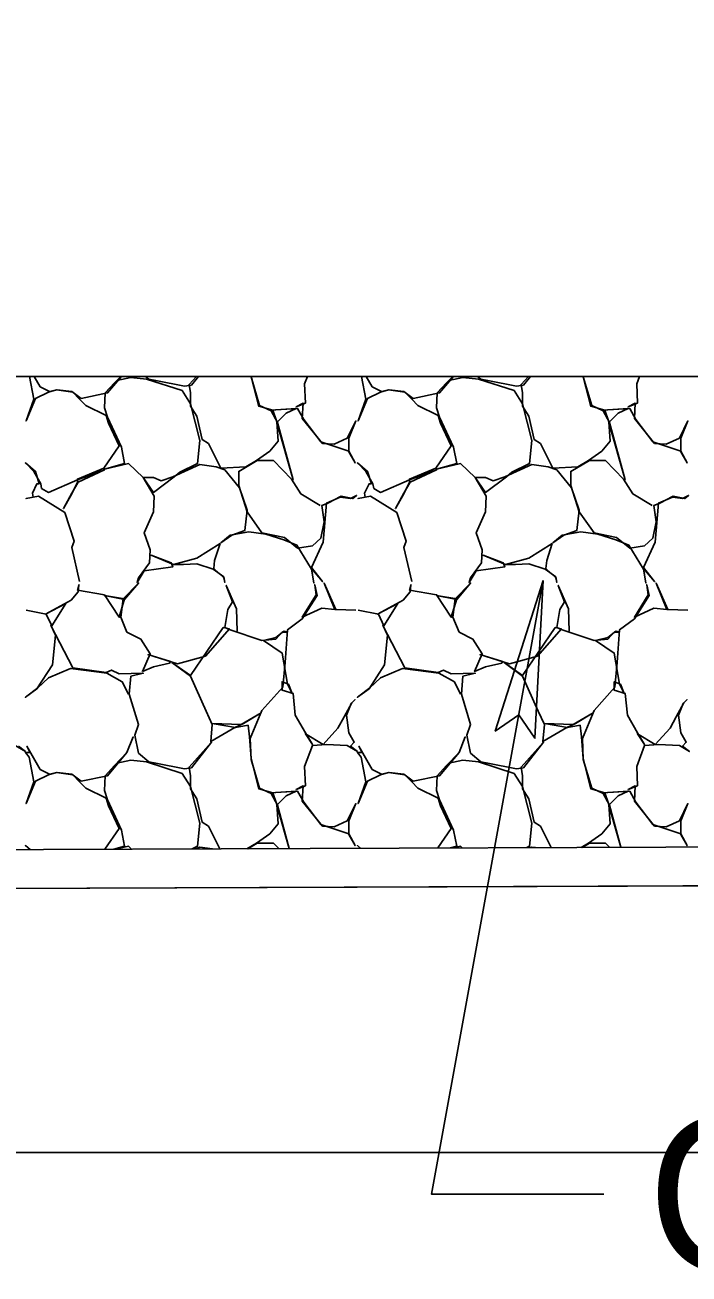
# Model space of a CAD drawing. Extents: x 1574 to 14903, y 7971 to 16537.
# Drawn here: x 12991.29 to 12995.57, y 7999.22 to 8007.26 of the extents above; entities that cross this region are included whole.
import ezdxf

# ---------------------------------------------------------------- set-up
doc = ezdxf.new("R2010")
doc.units = 0
for name, color, linetype in [('DESIGN - EARTHWORK - Shapes', 7, 'Continuous'), ('DESIGN - SHEET - Light Grid', 7, 'Continuous'), ('DESIGN - TRANSPORTATION - Proposed Layout Patterning', 7, 'Continuous'), ('DESIGN - TYPICAL - Finished Grade and Subgrade', 7, 'Continuous'), ('DESIGN - TYPICAL - Slope Tie Text', 7, 'Continuous'), ('SURVEY - GROUND - Bottom of Topsoil Layer', 7, 'Continuous'), ('SURVEY - GROUND - Top of Ground', 7, 'Continuous')]:
    doc.layers.add(name, color=color, linetype=linetype)

msp = doc.modelspace()

# ---------------------------------------------------------------- linework, layer by layer
at = {"layer": 'DESIGN - EARTHWORK - Shapes'}
msp.add_lwpolyline([(12986.2531, 8001.9322), (12997.7158, 8001.9767), (13000, 8001.9815), (13014.059, 8002.0109), (13017.3427, 8003.0032), (13018.7334, 8004.0163), (13020.2447, 8005), (13020.791, 8005.3556), (13021.9769, 8005.9349), (13023.1829, 8006.2217), (13025.2229, 8006.7826), (13026.5188, 8007.139), (13026.5188, 8006.889), (13025.2229, 8006.5326), (13023.1829, 8005.9717), (13021.9769, 8005.6849), (13020.791, 8005.1056), (13018.7334, 8003.7663), (13017.3427, 8002.7532), (13014.059, 8001.7609), (13000, 8001.7315), (12997.7158, 8001.7267), (12986.2531, 8001.6822)], dxfattribs=at)
msp.add_lwpolyline([(12997.7158, 8001.9767), (13000, 8001.9815), (13014.059, 8002.0109), (13017.3427, 8003.0032), (13018.7334, 8004.0163), (13020.2447, 8005), (12969.1991, 8005), (12963.6889, 8002.2374), (12965.0258, 8002.198), (12969.9827, 8002.1315), (12975.3413, 8002.0366), (12976.0765, 8002.0111), (12982.2637, 8001.9334), (12982.7359, 8001.9882), (12983.8675, 8001.9077), (12986.2531, 8001.9322)], close=True, dxfattribs=at)
at = {"layer": 'DESIGN - SHEET - Light Grid'}
msp.add_line((12700, 8000), (13000, 8000), dxfattribs=at)
at = {"layer": 'DESIGN - TRANSPORTATION - Proposed Layout Patterning'}
msp.add_line((13020.2447, 8005), (12969.1991, 8005), dxfattribs=at)
for points in [[(12991.6462, 8003.6779), (12991.5962, 8003.8979), (12991.6112, 8003.9379), (12991.5512, 8004.1229), (12991.3812, 8004.2279), (12991.3012, 8004.2129), (12991.3462, 8004.2229), (12991.3412, 8004.2479), (12991.3712, 8004.3079), (12991.3862, 8004.3079), (12991.3612, 8004.3879), (12991.2962, 8004.4429), (12991.3512, 8004.3879), (12991.3962, 8004.3079), (12991.4012, 8004.2779), (12991.4462, 8004.2529), (12991.6312, 8004.3329), (12991.8062, 8004.3979), (12991.6362, 8004.3179), (12991.5962, 8004.2479), (12991.5412, 8004.1479), (12991.5962, 8004.2429), (12991.6312, 8004.3179), (12991.6312, 8004.3379), (12991.8012, 8004.4079), (12991.9012, 8004.5529), (12991.8312, 8004.6979), (12991.8162, 8004.7479), (12991.6862, 8004.8129), (12991.6462, 8004.8529), (12991.6012, 8004.8979), (12991.4962, 8004.9129), (12991.4462, 8004.8979), (12991.3612, 8004.8579), (12991.3012, 8004.7129), (12991.3512, 8004.8529), (12991.3236, 8005)], [(12991.3532, 8005), (12991.3912, 8004.9329), (12991.4512, 8004.9029), (12991.5012, 8004.9129), (12991.5962, 8004.9029), (12991.6562, 8004.8579), (12991.8262, 8004.8929), (12991.9154, 8005)], [(12991.9108, 8005), (12991.8712, 8004.9579), (12991.8112, 8004.8929), (12991.8062, 8004.7979), (12991.8262, 8004.7379), (12991.9162, 8004.5429), (12991.9362, 8004.4379), (12991.8062, 8004.4029), (12991.9612, 8004.4379), (12992.0562, 8004.3479), (12992.1262, 8004.2279), (12992.1212, 8004.1279), (12992.0612, 8003.9929), (12992.1012, 8003.8829), (12992.0962, 8003.7979), (12992.0262, 8003.7029), (12992.0162, 8003.6729), (12992.0612, 8003.7479), (12992.2462, 8003.7729), (12992.2362, 8003.7979), (12992.1062, 8003.8479), (12992.2512, 8003.7879), (12992.3162, 8003.7879), (12992.4012, 8003.7929), (12992.5062, 8003.7579), (12992.5762, 8003.7079), (12992.5812, 8003.6729), (12992.5762, 8003.7029), (12992.5112, 8003.7629), (12992.5162, 8003.8129), (12992.5512, 8003.9229), (12992.4012, 8003.8279), (12992.2512, 8003.7879)], [(12991.8862, 8004.9729), (12991.9762, 8004.9929), (12992.0762, 8004.9829), (12992.3062, 8004.9079), (12992.3612, 8004.8229), (12992.4212, 8004.5879), (12992.4062, 8004.4379), (12992.2912, 8004.3829), (12992.2562, 8004.3529), (12992.1212, 8004.2529), (12992.0562, 8004.3479), (12992.1212, 8004.3479), (12992.1712, 8004.3279), (12992.2462, 8004.3529), (12992.4212, 8004.4329), (12992.5262, 8004.4179), (12992.5812, 8004.3979), (12992.6762, 8004.2829), (12992.7262, 8004.1379), (12992.7112, 8004.0079), (12992.6262, 8003.9779), (12992.5562, 8003.9279), (12992.6162, 8003.9779), (12992.7362, 8003.9979), (12992.8462, 8003.9829), (12992.9612, 8003.9479), (12993.0462, 8003.9129), (12993.1412, 8003.7579), (12993.1562, 8003.6679), (12993.1412, 8003.7629), (12993.2112, 8003.6779), (12993.1412, 8003.7679), (12993.2162, 8003.9329), (12993.2362, 8004.1829), (12993.3262, 8004.2229), (12993.3912, 8004.2129), (12993.4312, 8004.2329), (12993.4062, 8004.2129), (12993.3312, 8004.2279), (12993.2462, 8004.1829), (12993.2062, 8004.1679), (12993.2212, 8004.0629), (12993.2012, 8003.9579), (12993.1462, 8003.9079), (12993.0512, 8003.8929), (12992.9662, 8003.9629), (12992.8212, 8003.9929), (12992.7262, 8004.1279), (12992.6712, 8004.2979), (12992.6712, 8004.3879), (12992.7912, 8004.4579), (12992.8962, 8004.4579), (12993.0112, 8004.3379), (12993.0712, 8004.2429), (12993.1962, 8004.1679)], [(12992.4111, 8005), (12992.3662, 8004.9429), (12992.3212, 8004.9379), (12992.1362, 8004.9729), (12992.0912, 8004.9829), (12992.071, 8005)], [(12992.7519, 8005), (12992.8012, 8004.8079), (12992.8912, 8004.7829), (12992.9162, 8004.7079), (12992.9262, 8004.5829), (12992.8712, 8004.5179), (12992.7862, 8004.4579), (12992.7162, 8004.4179), (12992.5562, 8004.4079), (12992.4762, 8004.5679), (12992.4362, 8004.5929), (12992.4012, 8004.7429), (12992.3612, 8004.8079), (12992.3612, 8004.8929), (12992.3512, 8004.9479), (12992.3984, 8005)], [(12992.7511, 8005), (12992.7512, 8004.9979), (12992.8062, 8004.8129), (12992.8812, 8004.7779), (12992.9212, 8004.7029), (12993.0212, 8004.3329), (12992.9162, 8004.7029), (12992.9762, 8004.7629), (12993.0412, 8004.7929), (12992.8762, 8004.7829), (12993.0512, 8004.7929), (12993.0912, 8004.7229), (12993.2012, 8004.5779), (12993.3812, 8004.5179), (12993.4212, 8004.4429), (12993.3812, 8004.5129), (12993.3812, 8004.6029), (12993.4262, 8004.7129), (12993.3712, 8004.6029), (12993.2862, 8004.5629), (12993.2112, 8004.5679), (12993.0812, 8004.7279), (12993.0862, 8004.8279), (12993.0412, 8004.8029), (12993.1012, 8004.8279), (12993.0962, 8004.9529), (12993.1136, 8005)], [(12993.7862, 8003.6779), (12993.7362, 8003.8979), (12993.7512, 8003.9379), (12993.6912, 8004.1229), (12993.5212, 8004.2279), (12993.4412, 8004.2129), (12993.4862, 8004.2229), (12993.4812, 8004.2479), (12993.5112, 8004.3079), (12993.5262, 8004.3079), (12993.5012, 8004.3879), (12993.4362, 8004.4429), (12993.4912, 8004.3879), (12993.5362, 8004.3079), (12993.5412, 8004.2779), (12993.5862, 8004.2529), (12993.7712, 8004.3329), (12993.9462, 8004.3979), (12993.7762, 8004.3179), (12993.7362, 8004.2479), (12993.6812, 8004.1479), (12993.7362, 8004.2429), (12993.7712, 8004.3179), (12993.7712, 8004.3379), (12993.9412, 8004.4079), (12994.0412, 8004.5529), (12993.9712, 8004.6979), (12993.9562, 8004.7479), (12993.8262, 8004.8129), (12993.7862, 8004.8529), (12993.7412, 8004.8979), (12993.6362, 8004.9129), (12993.5862, 8004.8979), (12993.5012, 8004.8579), (12993.4412, 8004.7129), (12993.4912, 8004.8529), (12993.4636, 8005)], [(12993.4932, 8005), (12993.5312, 8004.9329), (12993.5912, 8004.9029), (12993.6412, 8004.9129), (12993.7362, 8004.9029), (12993.7962, 8004.8579), (12993.9662, 8004.8929), (12994.0554, 8005)], [(12994.0508, 8005), (12994.0112, 8004.9579), (12993.9512, 8004.8929), (12993.9462, 8004.7979), (12993.9662, 8004.7379), (12994.0562, 8004.5429), (12994.0762, 8004.4379), (12993.9462, 8004.4029), (12994.1012, 8004.4379), (12994.1962, 8004.3479), (12994.2662, 8004.2279), (12994.2612, 8004.1279), (12994.2012, 8003.9929), (12994.2412, 8003.8829), (12994.2362, 8003.7979), (12994.1662, 8003.7029), (12994.1562, 8003.6729), (12994.2012, 8003.7479), (12994.3862, 8003.7729), (12994.3762, 8003.7979), (12994.2462, 8003.8479), (12994.3912, 8003.7879), (12994.4562, 8003.7879), (12994.5412, 8003.7929), (12994.6462, 8003.7579), (12994.7162, 8003.7079), (12994.7212, 8003.6729), (12994.7162, 8003.7029), (12994.6512, 8003.7629), (12994.6562, 8003.8129), (12994.6912, 8003.9229), (12994.5412, 8003.8279), (12994.3912, 8003.7879)], [(12994.0262, 8004.9729), (12994.1162, 8004.9929), (12994.2162, 8004.9829), (12994.4462, 8004.9079), (12994.5012, 8004.8229), (12994.5612, 8004.5879), (12994.5462, 8004.4379), (12994.4312, 8004.3829), (12994.3962, 8004.3529), (12994.2612, 8004.2529), (12994.1962, 8004.3479), (12994.2612, 8004.3479), (12994.3112, 8004.3279), (12994.3862, 8004.3529), (12994.5612, 8004.4329), (12994.6662, 8004.4179), (12994.7212, 8004.3979), (12994.8162, 8004.2829), (12994.8662, 8004.1379), (12994.8512, 8004.0079), (12994.7662, 8003.9779), (12994.6962, 8003.9279), (12994.7562, 8003.9779), (12994.8762, 8003.9979), (12994.9862, 8003.9829), (12995.1012, 8003.9479), (12995.1862, 8003.9129), (12995.2812, 8003.7579), (12995.2962, 8003.6679), (12995.2812, 8003.7629), (12995.3512, 8003.6779), (12995.2812, 8003.7679), (12995.3562, 8003.9329), (12995.3762, 8004.1829), (12995.4662, 8004.2229), (12995.5312, 8004.2129), (12995.5712, 8004.2329), (12995.5462, 8004.2129), (12995.4712, 8004.2279), (12995.3862, 8004.1829), (12995.3462, 8004.1679), (12995.3612, 8004.0629), (12995.3412, 8003.9579), (12995.2862, 8003.9079), (12995.1912, 8003.8929), (12995.1062, 8003.9629), (12994.9612, 8003.9929), (12994.8662, 8004.1279), (12994.8112, 8004.2979), (12994.8112, 8004.3879), (12994.9312, 8004.4579), (12995.0362, 8004.4579), (12995.1512, 8004.3379), (12995.2112, 8004.2429), (12995.3362, 8004.1679)], [(12994.5511, 8005), (12994.5062, 8004.9429), (12994.4612, 8004.9379), (12994.2762, 8004.9729), (12994.2312, 8004.9829), (12994.211, 8005)], [(12994.8919, 8005), (12994.9412, 8004.8079), (12995.0312, 8004.7829), (12995.0562, 8004.7079), (12995.0662, 8004.5829), (12995.0112, 8004.5179), (12994.9262, 8004.4579), (12994.8562, 8004.4179), (12994.6962, 8004.4079), (12994.6162, 8004.5679), (12994.5762, 8004.5929), (12994.5412, 8004.7429), (12994.5012, 8004.8079), (12994.5012, 8004.8929), (12994.4912, 8004.9479), (12994.5384, 8005)], [(12994.8911, 8005), (12994.8912, 8004.9979), (12994.9462, 8004.8129), (12995.0212, 8004.7779), (12995.0612, 8004.7029), (12995.1612, 8004.3329), (12995.0562, 8004.7029), (12995.1162, 8004.7629), (12995.1812, 8004.7929), (12995.0162, 8004.7829), (12995.1912, 8004.7929), (12995.2312, 8004.7229), (12995.3412, 8004.5779), (12995.5212, 8004.5179), (12995.5612, 8004.4429), (12995.5212, 8004.5129), (12995.5212, 8004.6029), (12995.5662, 8004.7129), (12995.5112, 8004.6029), (12995.4262, 8004.5629), (12995.3512, 8004.5679), (12995.2212, 8004.7279), (12995.2262, 8004.8279), (12995.1812, 8004.8029), (12995.2412, 8004.8279), (12995.2362, 8004.9529), (12995.2536, 8005)], [(12991.3012, 8003.4929), (12991.4312, 8003.4679), (12991.4662, 8003.3929), (12991.5562, 8003.5379), (12991.4262, 8003.4679), (12991.5912, 8003.5579), (12991.6362, 8003.6129), (12991.6412, 8003.6579), (12991.6312, 8003.6229), (12991.8062, 8003.5929), (12991.9012, 8003.4479), (12991.9362, 8003.5679), (12991.8062, 8003.5879), (12991.9362, 8003.5629), (12992.0262, 8003.6679), (12991.9262, 8003.5679), (12991.9112, 8003.4479), (12991.9512, 8003.3529), (12992.0412, 8003.3079), (12992.1012, 8003.2129), (12992.0512, 8003.0979), (12992.1212, 8003.1279), (12992.2262, 8003.1529), (12992.2312, 8003.1629), (12992.0862, 8003.2079), (12992.2762, 8003.1479), (12992.4562, 8003.1979), (12992.6112, 8003.3729), (12992.5712, 8003.3829), (12992.3612, 8003.0729), (12992.2412, 8003.1579), (12992.3612, 8003.0679), (12992.4612, 8002.8429), (12992.5012, 8002.7579), (12992.4912, 8002.6479), (12992.6462, 8002.7379), (12992.7012, 8002.7629), (12992.8162, 8002.8329), (12992.6862, 8002.7579), (12992.5012, 8002.7629), (12992.6512, 8002.7379), (12992.7312, 8002.7529), (12992.7412, 8002.6779), (12992.7512, 8002.5379), (12992.8012, 8002.3429), (12992.8912, 8002.3179), (12992.9162, 8002.2429), (12992.9262, 8002.1179), (12992.8712, 8002.0529), (12992.7862, 8001.9929), (12992.7238, 8001.9573)], [(12992.9955, 8001.9584), (12992.9162, 8002.2379), (12992.9762, 8002.2979), (12993.0412, 8002.3279), (12992.8762, 8002.3179), (12993.0512, 8002.3279), (12993.0912, 8002.2579), (12993.2012, 8002.1129), (12993.3812, 8002.0529), (12993.4212, 8001.9779), (12993.3812, 8002.0479), (12993.3812, 8002.1379), (12993.4262, 8002.2479), (12993.3712, 8002.1379), (12993.2862, 8002.0979), (12993.2112, 8002.1029), (12993.0812, 8002.2629), (12993.0862, 8002.3629), (12993.0412, 8002.3379), (12993.1012, 8002.3629), (12993.0962, 8002.4879), (12993.1462, 8002.6229), (12993.2362, 8002.6279), (12993.3712, 8002.6229), (12993.4362, 8002.5829), (12993.3912, 8002.6179), (12993.4162, 8002.6429), (12993.3812, 8002.7029), (12993.3662, 8002.8179), (12993.3962, 8002.8929), (12993.4212, 8002.9179), (12993.4012, 8002.8979), (12993.3512, 8002.8079), (12993.3112, 8002.7329), (12993.2162, 8002.6279), (12993.1012, 8002.6979), (12993.1462, 8002.6279), (12993.1012, 8002.7029), (12993.0362, 8002.8179), (12993.0212, 8002.9579), (12992.9512, 8002.9779), (12992.9512, 8003.0329), (12992.9912, 8003.0179), (12993.0162, 8002.9579), (12992.9862, 8003.0179), (12992.9512, 8003.2179), (12992.8312, 8003.2979), (12992.9112, 8003.3179), (12992.9612, 8003.3579), (12992.9862, 8003.3529), (12992.9512, 8003.3529), (12992.9112, 8003.3079), (12992.8212, 8003.2979), (12992.6162, 8003.3679), (12992.5812, 8003.3829), (12992.6012, 8003.4979), (12992.6312, 8003.5479), (12992.5912, 8003.6529), (12992.6562, 8003.5029), (12992.6612, 8003.3579)], [(12993.4262, 8003.4929), (12993.2962, 8003.4979), (12993.2212, 8003.6679), (12993.2912, 8003.4979), (12993.2062, 8003.5079), (12993.0812, 8003.4479), (12993.1712, 8003.5929), (12993.1612, 8003.6579), (12993.1762, 8003.5879), (12993.0812, 8003.4379), (12992.9862, 8003.3679), (12992.9712, 8003.1579), (12992.9562, 8002.9979), (12992.8212, 8002.8479), (12992.7462, 8002.6679), (12992.7512, 8002.5329), (12992.8062, 8002.3479), (12992.8812, 8002.3129), (12992.9212, 8002.2379), (12992.9967, 8001.9584)], [(12993.4412, 8003.4929), (12993.5712, 8003.4679), (12993.6062, 8003.3929), (12993.6962, 8003.5379), (12993.5662, 8003.4679), (12993.7312, 8003.5579), (12993.7762, 8003.6129), (12993.7812, 8003.6579), (12993.7712, 8003.6229), (12993.9462, 8003.5929), (12994.0412, 8003.4479), (12994.0762, 8003.5679), (12993.9462, 8003.5879), (12994.0762, 8003.5629), (12994.1662, 8003.6679), (12994.0662, 8003.5679), (12994.0512, 8003.4479), (12994.0912, 8003.3529), (12994.1812, 8003.3079), (12994.2412, 8003.2129), (12994.1912, 8003.0979), (12994.2612, 8003.1279), (12994.3662, 8003.1529), (12994.3712, 8003.1629), (12994.2262, 8003.2079), (12994.4162, 8003.1479), (12994.5962, 8003.1979), (12994.7512, 8003.3729), (12994.7112, 8003.3829), (12994.5012, 8003.0729), (12994.3812, 8003.1579), (12994.5012, 8003.0679), (12994.6012, 8002.8429), (12994.6412, 8002.7579), (12994.6312, 8002.6479), (12994.7862, 8002.7379), (12994.8412, 8002.7629), (12994.9562, 8002.8329), (12994.8262, 8002.7579), (12994.6412, 8002.7629), (12994.7912, 8002.7379), (12994.8712, 8002.7529), (12994.8812, 8002.6779), (12994.8912, 8002.5379), (12994.9412, 8002.3429), (12995.0312, 8002.3179), (12995.0562, 8002.2429), (12995.0662, 8002.1179), (12995.0112, 8002.0529), (12994.9262, 8001.9929), (12994.8785, 8001.9657)], [(12995.1332, 8001.9667), (12995.0562, 8002.2379), (12995.1162, 8002.2979), (12995.1812, 8002.3279), (12995.0162, 8002.3179), (12995.1912, 8002.3279), (12995.2312, 8002.2579), (12995.3412, 8002.1129), (12995.5212, 8002.0529), (12995.5612, 8001.9779), (12995.5212, 8002.0479), (12995.5212, 8002.1379), (12995.5662, 8002.2479), (12995.5112, 8002.1379), (12995.4262, 8002.0979), (12995.3512, 8002.1029), (12995.2212, 8002.2629), (12995.2262, 8002.3629), (12995.1812, 8002.3379), (12995.2412, 8002.3629), (12995.2362, 8002.4879), (12995.2862, 8002.6229), (12995.3762, 8002.6279), (12995.5112, 8002.6229), (12995.5762, 8002.5829), (12995.5312, 8002.6179), (12995.5562, 8002.6429), (12995.5212, 8002.7029), (12995.5062, 8002.8179), (12995.5362, 8002.8929), (12995.5612, 8002.9179), (12995.5412, 8002.8979), (12995.4912, 8002.8079), (12995.4512, 8002.7329), (12995.3562, 8002.6279), (12995.2412, 8002.6979), (12995.2862, 8002.6279), (12995.2412, 8002.7029), (12995.1762, 8002.8179), (12995.1612, 8002.9579), (12995.0912, 8002.9779), (12995.0912, 8003.0329), (12995.1312, 8003.0179), (12995.1562, 8002.9579), (12995.1262, 8003.0179), (12995.0912, 8003.2179), (12994.9712, 8003.2979), (12995.0512, 8003.3179), (12995.1012, 8003.3579), (12995.1262, 8003.3529), (12995.0912, 8003.3529), (12995.0512, 8003.3079), (12994.9612, 8003.2979), (12994.7562, 8003.3679), (12994.7212, 8003.3829), (12994.7412, 8003.4979), (12994.7712, 8003.5479), (12994.7312, 8003.6529), (12994.7962, 8003.5029), (12994.8012, 8003.3579)], [(12995.5662, 8003.4929), (12995.4362, 8003.4979), (12995.3612, 8003.6679), (12995.4312, 8003.4979), (12995.3462, 8003.5079), (12995.2212, 8003.4479), (12995.3112, 8003.5929), (12995.3012, 8003.6579), (12995.3162, 8003.5879), (12995.2212, 8003.4379), (12995.1262, 8003.3679), (12995.1112, 8003.1579), (12995.0962, 8002.9979), (12994.9612, 8002.8479), (12994.8862, 8002.6679), (12994.8912, 8002.5329), (12994.9462, 8002.3479), (12995.0212, 8002.3129), (12995.0612, 8002.2379), (12995.1345, 8001.9667)], [(12992.5493, 8001.9566), (12992.4762, 8002.1029), (12992.4362, 8002.1279), (12992.4012, 8002.2779), (12992.3612, 8002.3429), (12992.3612, 8002.4279), (12992.3512, 8002.4829), (12992.4962, 8002.6429), (12992.3662, 8002.4779), (12992.3212, 8002.4729), (12992.1362, 8002.5079), (12992.0912, 8002.5179), (12992.0262, 8002.5729), (12992.0012, 8002.6879), (12992.0262, 8002.7579), (12991.9662, 8002.9529), (12991.9762, 8003.0679), (12992.0562, 8003.0879), (12991.9012, 8003.0829), (12991.8512, 8003.1079), (12991.8162, 8003.0929), (12991.6012, 8003.1229), (12991.4912, 8003.3379), (12991.4612, 8003.3979), (12991.4912, 8003.3329), (12991.4712, 8003.1429), (12991.3712, 8002.9879), (12991.2962, 8002.9329), (12991.3762, 8002.9929), (12991.4462, 8003.0579), (12991.5862, 8003.1179), (12991.8212, 8003.0879), (12991.9212, 8003.0329), (12991.9612, 8002.9529)], [(12994.6852, 8001.9649), (12994.6162, 8002.1029), (12994.5762, 8002.1279), (12994.5412, 8002.2779), (12994.5012, 8002.3429), (12994.5012, 8002.4279), (12994.4912, 8002.4829), (12994.6362, 8002.6429), (12994.5062, 8002.4779), (12994.4612, 8002.4729), (12994.2762, 8002.5079), (12994.2312, 8002.5179), (12994.1662, 8002.5729), (12994.1412, 8002.6879), (12994.1662, 8002.7579), (12994.1062, 8002.9529), (12994.1162, 8003.0679), (12994.1962, 8003.0879), (12994.0412, 8003.0829), (12993.9912, 8003.1079), (12993.9562, 8003.0929), (12993.7412, 8003.1229), (12993.6312, 8003.3379), (12993.6012, 8003.3979), (12993.6312, 8003.3329), (12993.6112, 8003.1429), (12993.5112, 8002.9879), (12993.4362, 8002.9329), (12993.5162, 8002.9929), (12993.5862, 8003.0579), (12993.7262, 8003.1179), (12993.9612, 8003.0879), (12994.0612, 8003.0329), (12994.1012, 8002.9529)], [(12991.8086, 8001.9538), (12991.9012, 8002.0879), (12991.8312, 8002.2329), (12991.8162, 8002.2829), (12991.6862, 8002.3479), (12991.6462, 8002.3879), (12991.6012, 8002.4329), (12991.4962, 8002.4479), (12991.4462, 8002.4329), (12991.3612, 8002.3929), (12991.3012, 8002.2479), (12991.3512, 8002.3879), (12991.3212, 8002.5479), (12991.2962, 8002.5779), (12991.3262, 8002.5779), (12991.3062, 8002.6179), (12991.3912, 8002.4679), (12991.4512, 8002.4379), (12991.5012, 8002.4479), (12991.5962, 8002.4379), (12991.6562, 8002.3929), (12991.8262, 8002.4279), (12991.9512, 8002.5779), (12991.9912, 8002.6779), (12991.9512, 8002.5779), (12991.8712, 8002.4929), (12991.8112, 8002.4279), (12991.8062, 8002.3329), (12991.8262, 8002.2729), (12991.9162, 8002.0779), (12991.9362, 8001.9729), (12991.8658, 8001.954)], [(12993.9544, 8001.9621), (12994.0412, 8002.0879), (12993.9712, 8002.2329), (12993.9562, 8002.2829), (12993.8262, 8002.3479), (12993.7862, 8002.3879), (12993.7412, 8002.4329), (12993.6362, 8002.4479), (12993.5862, 8002.4329), (12993.5012, 8002.3929), (12993.4412, 8002.2479), (12993.4912, 8002.3879), (12993.4612, 8002.5479), (12993.4362, 8002.5779), (12993.4662, 8002.5779), (12993.4462, 8002.6179), (12993.5312, 8002.4679), (12993.5912, 8002.4379), (12993.6412, 8002.4479), (12993.7362, 8002.4379), (12993.7962, 8002.3929), (12993.9662, 8002.4279), (12994.0912, 8002.5779), (12994.1312, 8002.6779), (12994.0912, 8002.5779), (12994.0112, 8002.4929), (12993.9512, 8002.4279), (12993.9462, 8002.3329), (12993.9662, 8002.2729), (12994.0562, 8002.0779), (12994.0762, 8001.9729), (12994.0371, 8001.9624)], [(12991.2312, 8002.6229), (12991.2962, 8002.5829), (12991.2512, 8002.6179)], [(12991.8862, 8002.5079), (12991.9762, 8002.5279), (12992.0762, 8002.5179), (12992.3062, 8002.4429), (12992.3612, 8002.3579), (12992.4212, 8002.1229), (12992.4062, 8001.9729), (12992.3706, 8001.9559)], [(12994.0262, 8002.5079), (12994.1162, 8002.5279), (12994.2162, 8002.5179), (12994.4462, 8002.4429), (12994.5012, 8002.3579), (12994.5612, 8002.1229), (12994.5462, 8001.9729), (12994.5282, 8001.9643)], [(12992.7302, 8001.9573), (12992.7912, 8001.9929), (12992.8962, 8001.9929), (12992.9296, 8001.9581)], [(12994.8845, 8001.9657), (12994.9312, 8001.9929), (12995.0362, 8001.9929), (12995.0616, 8001.9664)], [(12991.327, 8001.9519), (12991.2962, 8001.9779), (12991.3223, 8001.9519)], [(12991.8774, 8001.954), (12991.9612, 8001.9729), (12991.9807, 8001.9544)], [(12992.3952, 8001.956), (12992.4212, 8001.9679), (12992.5016, 8001.9565)], [(12993.4572, 8001.9602), (12993.4362, 8001.9779), (12993.454, 8001.9602)], [(12994.0549, 8001.9625), (12994.1012, 8001.9729), (12994.112, 8001.9627)], [(12994.5535, 8001.9644), (12994.5612, 8001.9679), (12994.5849, 8001.9646)]]:
    msp.add_lwpolyline(points, dxfattribs=at)
at = {"layer": 'DESIGN - TYPICAL - Finished Grade and Subgrade'}
msp.add_line((12969.1991, 8005), (13020.2447, 8005), dxfattribs=at)
at = {"layer": 'DESIGN - TYPICAL - Slope Tie Text'}
for points in [[(12995.0245, 7999.733), (12993.9136, 7999.733), (12994.6336, 8003.6855)], [(12994.6336, 8003.6855), (12994.5805, 8002.6685), (12994.4759, 8002.8197), (12994.3247, 8002.7151), (12994.6336, 8003.6855)]]:
    msp.add_lwpolyline(points, dxfattribs=at)
msp.add_lwpolyline([(12994.6336, 8003.6855), (12994.5805, 8002.6685), (12994.4759, 8002.8197), (12994.3247, 8002.7151)], close=True, dxfattribs=at)
at = {"layer": 'SURVEY - GROUND - Bottom of Topsoil Layer'}
msp.add_line((12986.2531, 8001.6822), (12997.7158, 8001.7267), dxfattribs=at)
at = {"layer": 'SURVEY - GROUND - Top of Ground'}
msp.add_lwpolyline([(12952.7454, 8002.3192), (12963.4438, 8002.2446), (12965.0258, 8002.198), (12969.9827, 8002.1315), (12975.3413, 8002.0366), (12976.0765, 8002.0111), (12982.2637, 8001.9334), (12982.7359, 8001.9882), (12983.8675, 8001.9077), (12986.2531, 8001.9322), (12997.7158, 8001.9767), (13000, 8001.9815), (13014.059, 8002.0109), (13017.3427, 8003.0032), (13018.7334, 8004.0163), (13020.791, 8005.3556), (13021.9769, 8005.9349), (13023.1829, 8006.2217), (13025.2229, 8006.7826), (13029.1549, 8007.8639)], dxfattribs=at)

# ---------------------------------------------------------------- texts
at = {"layer": 'DESIGN - TYPICAL - Slope Tie Text'}
msp.add_text('GRADED SOLID ROCK', height=1, rotation=360, dxfattribs=at).set_placement((12995.3064, 7999.232))

doc.saveas('drawing.dxf')
